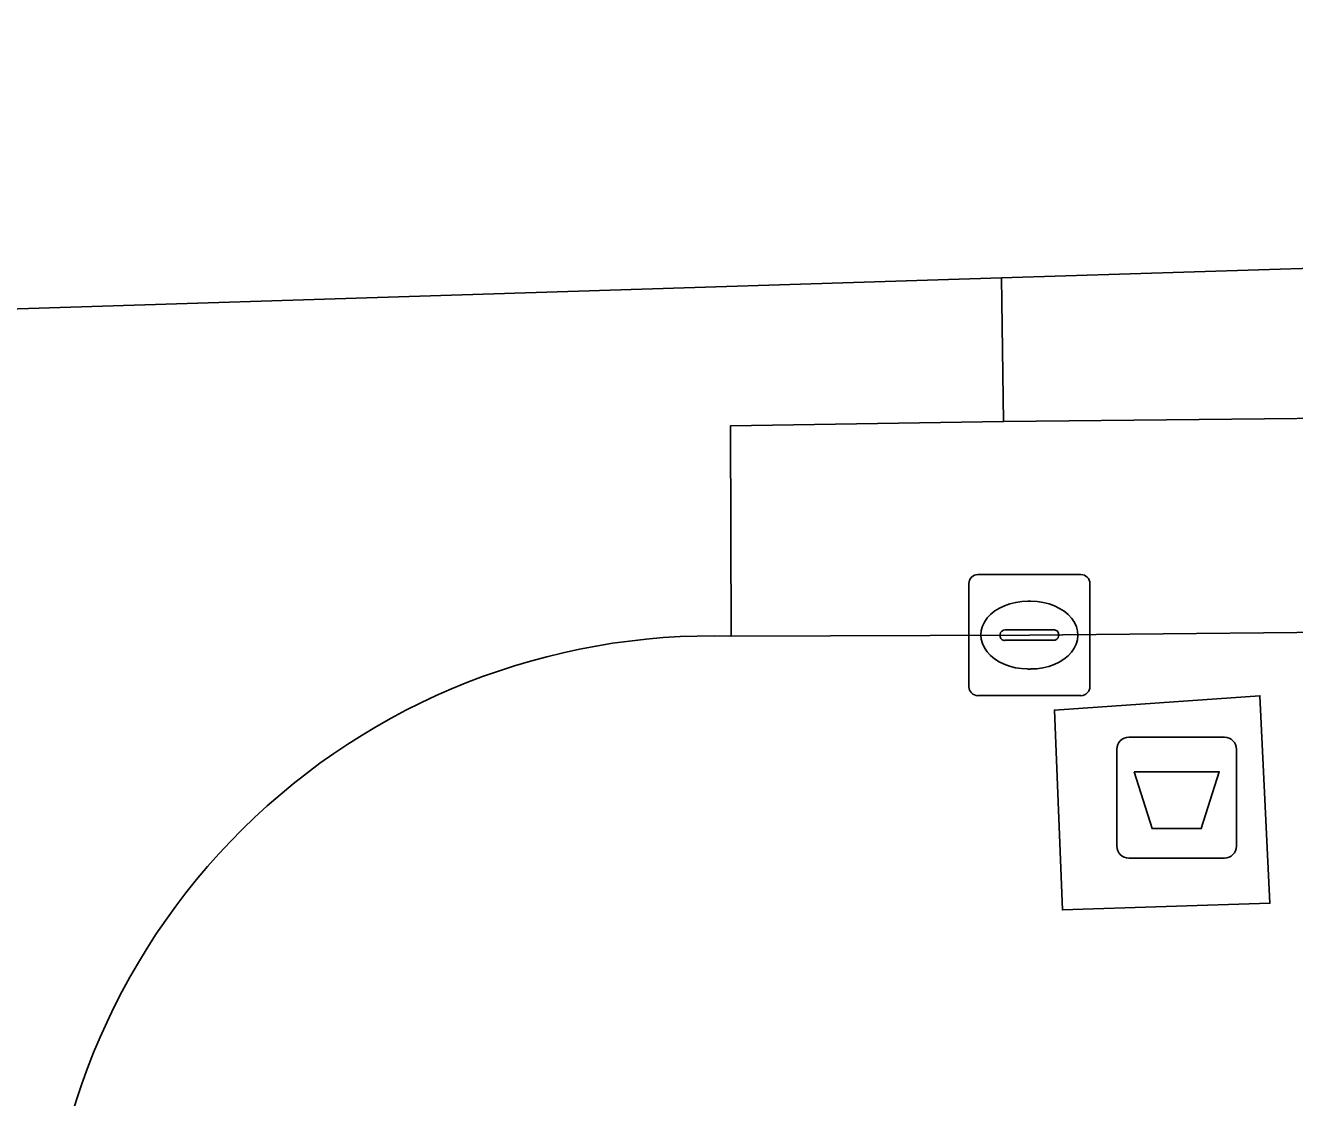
# Model space of a CAD drawing. Extents: x 159960 to 160866, y 382700 to 383354.
# Drawn here: x 160072.16 to 160082.65, y 383285.01 to 383293.87 of the extents above; entities that cross this region are included whole.
import ezdxf

# ---------------------------------------------------------------- set-up
doc = ezdxf.new("R2010")
doc.units = 0
for name, color, linetype in [('IMGEO_Afval_apart_plaats', 7, 'Continuous'), ('IMGEO_Kolk', 7, 'Continuous'), ('IMGEO_Rijbaan_lokaal_gesloten', 7, 'Continuous'), ('IMGEO_Rijbaan_lokaal_open', 7, 'Continuous'), ('IMGEO_Voetpad_gesloten', 7, 'Continuous'), ('IMGEO_Voetpad_open', 7, 'Continuous')]:
    doc.layers.add(name, color=color, linetype=linetype)

msp = doc.modelspace()

# ---------------------------------------------------------------- linework, layer by layer
at = {"layer": 'IMGEO_Afval_apart_plaats'}
for p, q in [((160081.283, 383287.989), (160082.073, 383287.989)), ((160082.073, 383287.989), (160081.283, 383287.989)), ((160081.183, 383287.089), (160081.183, 383287.889)), ((160081.183, 383287.889), (160081.183, 383287.089)), ((160082.173, 383287.889), (160082.173, 383287.089)), ((160082.173, 383287.089), (160082.173, 383287.889)), ((160082.073, 383286.989), (160081.283, 383286.989)), ((160081.283, 383286.989), (160082.073, 383286.989))]:
    msp.add_line(p, q, dxfattribs=at)
msp.add_lwpolyline([(160081.326, 383287.703), (160082.03, 383287.703), (160081.881, 383287.233), (160081.475, 383287.233), (160081.326, 383287.703)], dxfattribs=at)
for centre, start, end in [((160081.283, 383287.889), 90, 180), ((160081.283, 383287.889), 90, 180), ((160082.073, 383287.889), 0, 90), ((160082.073, 383287.889), 360, 90), ((160081.283, 383287.089), 180, 270), ((160081.283, 383287.089), 180, 270), ((160082.073, 383287.089), 270, 0), ((160082.073, 383287.089), 270, 0)]:
    msp.add_arc(centre, 0.1, start, end, dxfattribs=at)
at = {"layer": 'IMGEO_Kolk'}
for p, q in [((160079.96, 383288.406), (160079.96, 383289.258)), ((160080.035, 383289.332), (160080.887, 383289.332)), ((160080.961, 383289.258), (160080.961, 383288.406)), ((160080.448, 383289.112), (160080.473, 383289.112)), ((160080.219, 383288.826), (160080.219, 383288.838)), ((160080.262, 383288.875), (160080.66, 383288.875)), ((160080.703, 383288.838), (160080.703, 383288.826)), ((160080.657, 383288.789), (160080.259, 383288.789)), ((160080.471, 383288.552), (160080.446, 383288.552)), ((160080.887, 383288.332), (160080.035, 383288.332))]:
    msp.add_line(p, q, dxfattribs=at)
for points in [[(160079.96, 383288.406), (160079.96, 383289.258)], [(160080.035, 383289.332), (160080.887, 383289.332)], [(160080.961, 383289.258), (160080.961, 383288.406)], [(160080.887, 383288.332), (160080.035, 383288.332)]]:
    msp.add_lwpolyline(points, dxfattribs=at)
for centre, radius, start, end in [((160080.037, 383289.256), 0.0765, 91.552, 178.448), ((160080.037, 383289.256), 0.0765, 91.552, 178.448), ((160080.885, 383289.256), 0.0765, 1.552, 88.448), ((160080.885, 383289.256), 0.0765, 1.552, 88.448), ((160080.259, 383288.835), 0.0403, 85.8775, 175.7526), ((160080.664, 383288.837), 0.0386, 1.7309, 96.639), ((160080.256, 383288.825), 0.0366, 178.938, 274.7102), ((160080.66, 383288.832), 0.043, 264.8664, 352.4533), ((160080.037, 383288.408), 0.0765, 181.552, 268.448), ((160080.037, 383288.408), 0.0765, 181.552, 268.448), ((160080.885, 383288.408), 0.0765, 271.552, 358.448), ((160080.885, 383288.408), 0.0765, 271.552, 358.448)]:
    msp.add_arc(centre, radius, start, end, dxfattribs=at)
for centre, major_axis, ratio, start_param, end_param in [((160080.447, 383288.832), (-0.387, 0.002), 0.722429, 4.712389, 7.853982), ((160080.472, 383288.832), (-0.39, 0.002), 0.717154, 1.570796, 4.712389)]:
    msp.add_ellipse(centre, major_axis=major_axis, ratio=ratio, start_param=start_param, end_param=end_param, dxfattribs=at)
at = {"layer": 'IMGEO_Rijbaan_lokaal_gesloten'}
msp.add_lwpolyline([(160148.864, 383291.361), (160147.047, 383291.339), (160134.891, 383291.195), (160124.31, 383291.125), (160098.541, 383290.818), (160083.482, 383290.631), (160080.248, 383290.596), (160077.991, 383290.562), (160077.995, 383288.823), (160080.461, 383288.832), (160082.671, 383288.853), (160089.608, 383288.979), (160093.576, 383289.017), (160098.646, 383289.044), (160114.576, 383289.254), (160118.469, 383289.274), (160118.541, 383289.274), (160121.773, 383289.327), (160125.471, 383289.372), (160125.519, 383289.373), (160134.929, 383289.478), (160144.433, 383289.602), (160146.428, 383289.619), (160148.904, 383289.629)], close=True, dxfattribs=at)
at = {"layer": 'IMGEO_Rijbaan_lokaal_open'}
msp.add_lwpolyline([(160146.343, 383293.862), (160085.017, 383291.934), (160080.231, 383291.783), (160080.248, 383290.596), (160083.482, 383290.631), (160098.541, 383290.818), (160124.31, 383291.125), (160134.891, 383291.195), (160147.047, 383291.339), (160147.064, 383293.87)], close=True, dxfattribs=at)
msp.add_lwpolyline([(160077.995, 383288.823), (160077.991, 383290.562), (160080.248, 383290.596), (160080.231, 383291.783), (160059.246, 383291.123)], dxfattribs=at)
msp.add_arc((160077.839, 383283.308), 5.518, 88.3758, 181.0966, dxfattribs=at)
at = {"layer": 'IMGEO_Voetpad_gesloten'}
msp.add_lwpolyline([(160080.668, 383288.212), (160080.734, 383286.561), (160082.449, 383286.616), (160082.367, 383288.331)], close=True, dxfattribs=at)
at = {"layer": 'IMGEO_Voetpad_open'}
msp.add_lwpolyline([(160082.671, 383288.853), (160080.461, 383288.832), (160077.995, 383288.823)], dxfattribs=at)
msp.add_lwpolyline([(160082.449, 383286.616), (160080.734, 383286.561), (160080.668, 383288.212), (160082.367, 383288.331)], close=True, dxfattribs=at)
msp.add_arc((160077.839, 383283.308), 5.518, 88.3758, 181.0966, dxfattribs=at)

doc.saveas('drawing.dxf')
